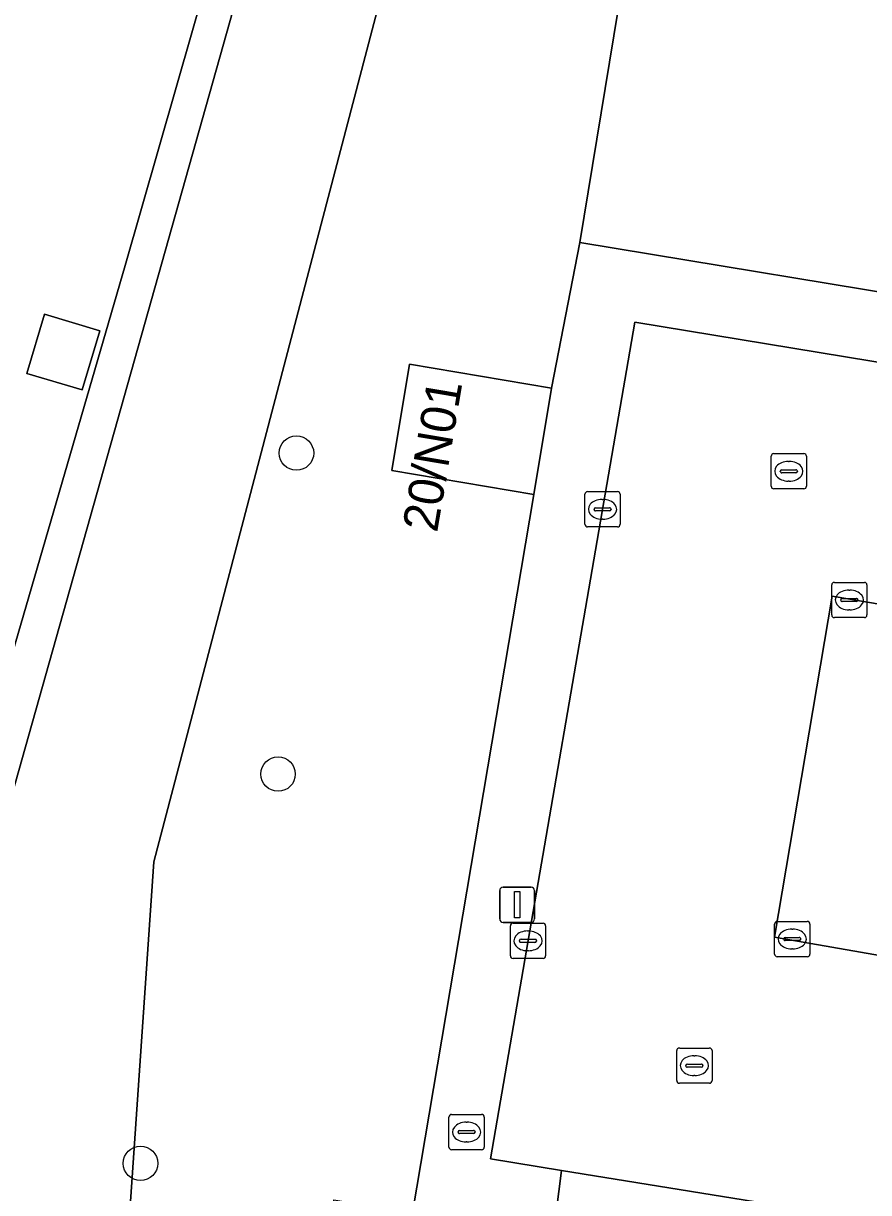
# Model space of a CAD drawing. Extents: x 163683 to 164494, y 382709 to 383872.
# Drawn here: x 164329.24 to 164353.22, y 383426.41 to 383459.58 of the extents above; entities that cross this region are included whole.
import ezdxf

# ---------------------------------------------------------------- set-up
doc = ezdxf.new("R2010")
doc.units = 0
for name, color, linetype in [('IMGEO_Boom', 7, 'Continuous'), ('IMGEO_Brandkraan', 7, 'Continuous'), ('IMGEO_Erf', 7, 'Continuous'), ('IMGEO_Groenvoorziening', 7, 'Continuous'), ('IMGEO_Kolk', 7, 'Continuous'), ('IMGEO_Lichtmast', 7, 'Continuous'), ('IMGEO_Pand', 7, 'Continuous'), ('IMGEO_Pand_nummerreeks', 7, 'Continuous'), ('IMGEO_Parkeervlak_open', 7, 'Continuous'), ('IMGEO_Rijbaan_lokaal_open', 7, 'Continuous'), ('IMGEO_Rioolput', 7, 'Continuous'), ('IMGEO_Voetpad_open', 7, 'Continuous')]:
    doc.layers.add(name, color=color, linetype=linetype)

msp = doc.modelspace()

# ---------------------------------------------------------------- linework, layer by layer
at = {"layer": 'IMGEO_Boom'}
for centre in [(164336.988, 383447.393), (164336.466, 383438.288), (164332.563, 383427.244)]:
    msp.add_circle(centre, 0.489, dxfattribs=at)
at = {"layer": 'IMGEO_Brandkraan'}
for p, q in [((164341.39, 383428.631), (164342.242, 383428.631)), ((164341.315, 383427.705), (164341.315, 383428.557)), ((164341.803, 383428.411), (164341.828, 383428.411)), ((164342.316, 383428.557), (164342.316, 383427.705)), ((164341.574, 383428.125), (164341.574, 383428.137)), ((164342.012, 383428.088), (164341.614, 383428.088)), ((164341.617, 383428.174), (164342.015, 383428.174)), ((164342.058, 383428.137), (164342.058, 383428.125)), ((164342.242, 383427.631), (164341.39, 383427.631)), ((164341.826, 383427.851), (164341.801, 383427.851))]:
    msp.add_line(p, q, dxfattribs=at)
for points in [[(164341.39, 383428.631), (164342.242, 383428.631)], [(164341.315, 383427.705), (164341.315, 383428.557)], [(164342.316, 383428.557), (164342.316, 383427.705)], [(164342.242, 383427.631), (164341.39, 383427.631)]]:
    msp.add_lwpolyline(points, dxfattribs=at)
for centre, radius, start, end in [((164341.392, 383428.555), 0.0765, 91.552, 178.448), ((164341.392, 383428.555), 0.0765, 91.552, 178.448), ((164342.24, 383428.555), 0.0765, 1.552, 88.448), ((164342.24, 383428.555), 0.0765, 1.552, 88.448), ((164341.614, 383428.134), 0.0403, 85.8775, 175.7526), ((164341.611, 383428.124), 0.0366, 178.938, 274.7102), ((164342.015, 383428.131), 0.043, 264.8664, 352.4533), ((164342.019, 383428.136), 0.0386, 1.7309, 96.639), ((164341.392, 383427.707), 0.0765, 181.552, 268.448), ((164341.392, 383427.707), 0.0765, 181.552, 268.448), ((164342.24, 383427.707), 0.0765, 271.552, 358.448), ((164342.24, 383427.707), 0.0765, 271.552, 358.448)]:
    msp.add_arc(centre, radius, start, end, dxfattribs=at)
for centre, major_axis, ratio, start_param, end_param in [((164341.802, 383428.131), (-0.387, 0.002), 0.722429, 4.712389, 7.853982), ((164341.827, 383428.131), (-0.39, 0.002), 0.717154, 1.570796, 4.712389)]:
    msp.add_ellipse(centre, major_axis=major_axis, ratio=ratio, start_param=start_param, end_param=end_param, dxfattribs=at)
at = {"layer": 'IMGEO_Erf'}
msp.add_lwpolyline([(164292.406, 383450.315), (164297.877, 383448.673), (164328.218, 383439.316), (164332.127, 383452.712), (164335.006, 383462.757), (164330.905, 383463.914), (164330.198, 383461.369), (164325.186, 383462.761)], dxfattribs=at)
msp.add_lwpolyline([(164329.844, 383451.336), (164331.41, 383450.866), (164330.905, 383449.183), (164329.339, 383449.653)], close=True, dxfattribs=at)
at = {"layer": 'IMGEO_Groenvoorziening'}
for points in [[(164347.766, 383490.27), (164351.207, 383498.56), (164347.146, 383499.264), (164344.104, 383491.762), (164338.188, 383470.615), (164328.816, 383437.351), (164326.84, 383410.117), (164326.522, 383406.076), (164325.51, 383389.302), (164324.553, 383375.896), (164325.813, 383375.858), (164329.156, 383375.667), (164331.444, 383384.204), (164332.258, 383389.127), (164329.761, 383389.54), (164332.945, 383435.801), (164340.038, 383462.831)], [(164338.051, 383426.206), (164340.276, 383425.839), (164343.721, 383446.222), (164339.692, 383446.897), (164340.198, 383449.914), (164344.227, 383449.238), (164345.024, 383453.367), (164351.999, 383495.737), (164352.434, 383498.348), (164351.207, 383498.56), (164347.766, 383490.27), (164340.038, 383462.831), (164332.945, 383435.801), (164329.761, 383389.54), (164332.258, 383389.127), (164336.674, 383416.357)]]:
    msp.add_lwpolyline(points, close=True, dxfattribs=at)
at = {"layer": 'IMGEO_Kolk'}
for p, q in [((164345.172, 383445.373), (164345.172, 383446.225)), ((164345.247, 383446.299), (164346.099, 383446.299)), ((164346.173, 383446.225), (164346.173, 383445.373)), ((164345.66, 383446.079), (164345.685, 383446.079)), ((164345.431, 383445.793), (164345.431, 383445.805)), ((164345.869, 383445.756), (164345.471, 383445.756)), ((164345.474, 383445.842), (164345.872, 383445.842)), ((164345.915, 383445.805), (164345.915, 383445.793)), ((164346.099, 383445.299), (164345.247, 383445.299)), ((164345.683, 383445.519), (164345.658, 383445.519)), ((164352.174, 383442.8), (164352.174, 383443.652)), ((164352.249, 383443.726), (164353.101, 383443.726)), ((164353.175, 383443.652), (164353.175, 383442.8)), ((164352.433, 383443.22), (164352.433, 383443.232)), ((164352.476, 383443.269), (164352.874, 383443.269)), ((164352.662, 383443.506), (164352.687, 383443.506)), ((164352.917, 383443.232), (164352.917, 383443.22)), ((164352.871, 383443.183), (164352.473, 383443.183)), ((164352.685, 383442.946), (164352.66, 383442.946)), ((164353.101, 383442.726), (164352.249, 383442.726)), ((164343.057, 383433.13), (164343.057, 383433.982)), ((164343.132, 383434.056), (164343.984, 383434.056)), ((164344.058, 383433.982), (164344.058, 383433.13)), ((164350.554, 383433.181), (164350.554, 383434.033)), ((164350.629, 383434.107), (164351.481, 383434.107)), ((164351.555, 383434.033), (164351.555, 383433.181)), ((164343.359, 383433.599), (164343.757, 383433.599)), ((164343.545, 383433.836), (164343.57, 383433.836)), ((164350.813, 383433.601), (164350.813, 383433.613)), ((164350.856, 383433.65), (164351.254, 383433.65)), ((164351.042, 383433.887), (164351.067, 383433.887)), ((164351.297, 383433.613), (164351.297, 383433.601)), ((164343.316, 383433.55), (164343.316, 383433.562)), ((164343.754, 383433.513), (164343.356, 383433.513)), ((164343.568, 383433.276), (164343.543, 383433.276)), ((164343.8, 383433.562), (164343.8, 383433.55)), ((164351.251, 383433.564), (164350.853, 383433.564)), ((164351.065, 383433.327), (164351.04, 383433.327)), ((164343.984, 383433.056), (164343.132, 383433.056)), ((164351.481, 383433.107), (164350.629, 383433.107))]:
    msp.add_line(p, q, dxfattribs=at)
for points in [[(164345.172, 383445.373), (164345.172, 383446.225)], [(164345.247, 383446.299), (164346.099, 383446.299)], [(164346.173, 383446.225), (164346.173, 383445.373)], [(164346.099, 383445.299), (164345.247, 383445.299)], [(164352.174, 383442.8), (164352.174, 383443.652)], [(164352.249, 383443.726), (164353.101, 383443.726)], [(164353.175, 383443.652), (164353.175, 383442.8)], [(164353.101, 383442.726), (164352.249, 383442.726)], [(164343.057, 383433.13), (164343.057, 383433.982)], [(164343.132, 383434.056), (164343.984, 383434.056)], [(164344.058, 383433.982), (164344.058, 383433.13)], [(164350.554, 383433.181), (164350.554, 383434.033)], [(164350.629, 383434.107), (164351.481, 383434.107)], [(164351.555, 383434.033), (164351.555, 383433.181)], [(164343.984, 383433.056), (164343.132, 383433.056)], [(164351.481, 383433.107), (164350.629, 383433.107)]]:
    msp.add_lwpolyline(points, dxfattribs=at)
for centre, radius, start, end in [((164345.249, 383446.223), 0.0765, 91.552, 178.448), ((164345.249, 383446.223), 0.0765, 91.552, 178.448), ((164346.097, 383446.223), 0.0765, 1.552, 88.448), ((164346.097, 383446.223), 0.0765, 1.552, 88.448), ((164345.471, 383445.802), 0.0403, 85.8775, 175.7526), ((164345.468, 383445.792), 0.0366, 178.938, 274.7102), ((164345.872, 383445.799), 0.043, 264.8664, 352.4533), ((164345.876, 383445.804), 0.0386, 1.7309, 96.639), ((164345.249, 383445.375), 0.0765, 181.552, 268.448), ((164345.249, 383445.375), 0.0765, 181.552, 268.448), ((164346.097, 383445.375), 0.0765, 271.552, 358.448), ((164346.097, 383445.375), 0.0765, 271.552, 358.448), ((164352.251, 383443.65), 0.0765, 91.552, 178.448), ((164352.251, 383443.65), 0.0765, 91.552, 178.448), ((164353.099, 383443.65), 0.0765, 1.552, 88.448), ((164353.099, 383443.65), 0.0765, 1.552, 88.448), ((164352.473, 383443.229), 0.0403, 85.8775, 175.7526), ((164352.47, 383443.219), 0.0366, 178.938, 274.7102), ((164352.874, 383443.226), 0.043, 264.8664, 352.4533), ((164352.878, 383443.231), 0.0386, 1.7309, 96.639), ((164352.251, 383442.802), 0.0765, 181.552, 268.448), ((164352.251, 383442.802), 0.0765, 181.552, 268.448), ((164353.099, 383442.802), 0.0765, 271.552, 358.448), ((164353.099, 383442.802), 0.0765, 271.552, 358.448), ((164343.134, 383433.98), 0.0765, 91.552, 178.448), ((164343.134, 383433.98), 0.0765, 91.552, 178.448), ((164343.982, 383433.98), 0.0765, 1.552, 88.448), ((164343.982, 383433.98), 0.0765, 1.552, 88.448), ((164350.631, 383434.031), 0.0765, 91.552, 178.448), ((164350.631, 383434.031), 0.0765, 91.552, 178.448), ((164351.479, 383434.031), 0.0765, 1.552, 88.448), ((164351.479, 383434.031), 0.0765, 1.552, 88.448), ((164343.356, 383433.559), 0.0403, 85.8775, 175.7526), ((164343.761, 383433.561), 0.0386, 1.7309, 96.639), ((164350.853, 383433.61), 0.0403, 85.8775, 175.7526), ((164350.85, 383433.6), 0.0366, 178.938, 274.7102), ((164351.254, 383433.607), 0.043, 264.8664, 352.4533), ((164351.258, 383433.612), 0.0386, 1.7309, 96.639), ((164343.353, 383433.549), 0.0366, 178.938, 274.7102), ((164343.757, 383433.556), 0.043, 264.8664, 352.4533), ((164343.134, 383433.132), 0.0765, 181.552, 268.448), ((164343.134, 383433.132), 0.0765, 181.552, 268.448), ((164343.982, 383433.132), 0.0765, 271.552, 358.448), ((164343.982, 383433.132), 0.0765, 271.552, 358.448), ((164350.631, 383433.183), 0.0765, 181.552, 268.448), ((164350.631, 383433.183), 0.0765, 181.552, 268.448), ((164351.479, 383433.183), 0.0765, 271.552, 358.448), ((164351.479, 383433.183), 0.0765, 271.552, 358.448)]:
    msp.add_arc(centre, radius, start, end, dxfattribs=at)
for centre, major_axis, ratio, start_param, end_param in [((164345.659, 383445.799), (-0.387, 0.002), 0.722429, 4.712389, 7.853982), ((164345.684, 383445.799), (-0.39, 0.002), 0.717154, 1.570796, 4.712389), ((164352.661, 383443.226), (-0.387, 0.002), 0.722429, 4.712389, 7.853982), ((164352.686, 383443.226), (-0.39, 0.002), 0.717154, 1.570796, 4.712389), ((164343.544, 383433.556), (-0.387, 0.002), 0.722429, 4.712389, 7.853982), ((164343.569, 383433.556), (-0.39, 0.002), 0.717154, 1.570796, 4.712389), ((164351.041, 383433.607), (-0.387, 0.002), 0.722429, 4.712389, 7.853982), ((164351.066, 383433.607), (-0.39, 0.002), 0.717154, 1.570796, 4.712389)]:
    msp.add_ellipse(centre, major_axis=major_axis, ratio=ratio, start_param=start_param, end_param=end_param, dxfattribs=at)
at = {"layer": 'IMGEO_Lichtmast'}
for p, q in [((164342.754, 383434.18), (164342.754, 383434.98)), ((164342.754, 383434.98), (164342.754, 383434.18)), ((164342.854, 383435.08), (164343.644, 383435.08)), ((164343.644, 383435.08), (164342.854, 383435.08)), ((164343.744, 383434.98), (164343.744, 383434.18)), ((164343.744, 383434.18), (164343.744, 383434.98)), ((164343.644, 383434.08), (164342.854, 383434.08)), ((164342.854, 383434.08), (164343.644, 383434.08))]:
    msp.add_line(p, q, dxfattribs=at)
msp.add_lwpolyline([(164343.174, 383434.955), (164343.324, 383434.955), (164343.324, 383434.205), (164343.174, 383434.205), (164343.174, 383434.955)], dxfattribs=at)
for centre, start, end in [((164342.854, 383434.98), 90, 180), ((164342.854, 383434.98), 90, 180), ((164343.644, 383434.98), 0, 90), ((164343.644, 383434.98), 360, 90), ((164342.854, 383434.18), 180, 270), ((164342.854, 383434.18), 180, 270), ((164343.644, 383434.18), 270, 0), ((164343.644, 383434.18), 270, 0)]:
    msp.add_arc(centre, 0.1, start, end, dxfattribs=at)
at = {"layer": 'IMGEO_Pand'}
for points in [[(164383.007, 383461.303), (164384.631, 383471.174), (164386.09, 383480.041), (164387.706, 383489.859), (164387.354, 383489.917), (164351.999, 383495.737), (164345.024, 383453.367), (164356.144, 383451.536), (164361.285, 383450.69), (164374.084, 383448.583), (164379.06, 383447.764), (164380.734, 383447.488)], [(164330.905, 383449.183), (164331.41, 383450.866), (164329.844, 383451.336), (164329.339, 383449.653)], [(164343.721, 383446.222), (164344.227, 383449.238), (164340.198, 383449.914), (164339.692, 383446.897)]]:
    msp.add_lwpolyline(points, close=True, dxfattribs=at)
at = {"layer": 'IMGEO_Parkeervlak_open'}
msp.add_lwpolyline([(164391.071, 383426.621), (164392.754, 383436.492), (164391.629, 383436.63), (164352.191, 383443.334), (164350.553, 383433.664), (164389.973, 383426.79)], close=True, dxfattribs=at)
at = {"layer": 'IMGEO_Rijbaan_lokaal_open'}
msp.add_lwpolyline([(164397.841, 383400.802), (164402.086, 383426.517), (164402.404, 383428.414), (164403.289, 383433.794), (164404.026, 383438.264), (164404.57, 383441.561), (164386.794, 383444.487), (164381.206, 383445.407), (164379.074, 383445.758), (164373.589, 383446.661), (164361.334, 383448.678), (164355.558, 383449.629), (164346.592, 383451.105), (164342.491, 383427.374), (164344.507, 383427.045), (164350.301, 383426.102), (164362.221, 383424.161), (164367.769, 383423.255), (164375.877, 383421.939), (164380.928, 383421.12), (164387.008, 383420.133)], dxfattribs=at)
msp.add_lwpolyline([(164391.071, 383426.621), (164389.973, 383426.79), (164350.553, 383433.664), (164352.191, 383443.334), (164391.629, 383436.63), (164392.754, 383436.492)], close=True, dxfattribs=at)
at = {"layer": 'IMGEO_Rioolput'}
for p, q in [((164350.457, 383446.452), (164350.457, 383447.304)), ((164350.532, 383447.378), (164351.384, 383447.378)), ((164351.458, 383447.304), (164351.458, 383446.452)), ((164350.716, 383446.872), (164350.716, 383446.884)), ((164350.759, 383446.921), (164351.157, 383446.921)), ((164350.945, 383447.158), (164350.97, 383447.158)), ((164351.2, 383446.884), (164351.2, 383446.872)), ((164351.154, 383446.835), (164350.756, 383446.835)), ((164350.968, 383446.598), (164350.943, 383446.598)), ((164351.384, 383446.378), (164350.532, 383446.378)), ((164347.777, 383429.59), (164347.777, 383430.442)), ((164347.852, 383430.516), (164348.704, 383430.516)), ((164348.265, 383430.296), (164348.29, 383430.296)), ((164348.778, 383430.442), (164348.778, 383429.59)), ((164348.036, 383430.01), (164348.036, 383430.022)), ((164348.474, 383429.973), (164348.076, 383429.973)), ((164348.079, 383430.059), (164348.477, 383430.059)), ((164348.52, 383430.022), (164348.52, 383430.01)), ((164348.288, 383429.736), (164348.263, 383429.736)), ((164348.704, 383429.516), (164347.852, 383429.516))]:
    msp.add_line(p, q, dxfattribs=at)
for points in [[(164350.457, 383446.452), (164350.457, 383447.304)], [(164350.532, 383447.378), (164351.384, 383447.378)], [(164351.458, 383447.304), (164351.458, 383446.452)], [(164351.384, 383446.378), (164350.532, 383446.378)], [(164347.777, 383429.59), (164347.777, 383430.442)], [(164347.852, 383430.516), (164348.704, 383430.516)], [(164348.778, 383430.442), (164348.778, 383429.59)], [(164348.704, 383429.516), (164347.852, 383429.516)]]:
    msp.add_lwpolyline(points, dxfattribs=at)
for centre, radius, start, end in [((164350.534, 383447.302), 0.0765, 91.552, 178.448), ((164350.534, 383447.302), 0.0765, 91.552, 178.448), ((164351.382, 383447.302), 0.0765, 1.552, 88.448), ((164351.382, 383447.302), 0.0765, 1.552, 88.448), ((164350.756, 383446.881), 0.0403, 85.8775, 175.7526), ((164350.753, 383446.871), 0.0366, 178.938, 274.7102), ((164351.157, 383446.878), 0.043, 264.8664, 352.4533), ((164351.161, 383446.883), 0.0386, 1.7309, 96.639), ((164350.534, 383446.454), 0.0765, 181.552, 268.448), ((164350.534, 383446.454), 0.0765, 181.552, 268.448), ((164351.382, 383446.454), 0.0765, 271.552, 358.448), ((164351.382, 383446.454), 0.0765, 271.552, 358.448), ((164347.854, 383430.44), 0.0765, 91.552, 178.448), ((164347.854, 383430.44), 0.0765, 91.552, 178.448), ((164348.702, 383430.44), 0.0765, 1.552, 88.448), ((164348.702, 383430.44), 0.0765, 1.552, 88.448), ((164348.076, 383430.019), 0.0403, 85.8775, 175.7526), ((164348.073, 383430.009), 0.0366, 178.938, 274.7102), ((164348.477, 383430.016), 0.043, 264.8664, 352.4533), ((164348.481, 383430.021), 0.0386, 1.7309, 96.639), ((164347.854, 383429.592), 0.0765, 181.552, 268.448), ((164347.854, 383429.592), 0.0765, 181.552, 268.448), ((164348.702, 383429.592), 0.0765, 271.552, 358.448), ((164348.702, 383429.592), 0.0765, 271.552, 358.448)]:
    msp.add_arc(centre, radius, start, end, dxfattribs=at)
for centre, major_axis, ratio, start_param, end_param in [((164350.944, 383446.878), (-0.387, 0.002), 0.722429, 4.712389, 7.853982), ((164350.969, 383446.878), (-0.39, 0.002), 0.717154, 1.570796, 4.712389), ((164348.264, 383430.016), (-0.387, 0.002), 0.722429, 4.712389, 7.853982), ((164348.289, 383430.016), (-0.39, 0.002), 0.717154, 1.570796, 4.712389)]:
    msp.add_ellipse(centre, major_axis=major_axis, ratio=ratio, start_param=start_param, end_param=end_param, dxfattribs=at)
at = {"layer": 'IMGEO_Voetpad_open'}
for points in [[(164325.51, 383389.302), (164326.522, 383406.076), (164326.84, 383410.117), (164328.816, 383437.351), (164338.188, 383470.615)], [(164335.006, 383462.757), (164332.127, 383452.712), (164328.218, 383439.316), (164327.324, 383436.719), (164327.271, 383436.156), (164326.917, 383430.948), (164326.8, 383428.57), (164326.626, 383426.003), (164327.307, 383425.957), (164327.141, 383423.537), (164325.943, 383405.992), (164325.33, 383406.034), (164325.31, 383405.736), (164325.13, 383403.553)]]:
    msp.add_lwpolyline(points, dxfattribs=at)
for points in [[(164344.268, 383425.181), (164344.507, 383427.045), (164342.491, 383427.374), (164346.592, 383451.105), (164355.558, 383449.629), (164356.144, 383451.536), (164345.024, 383453.367), (164344.227, 383449.238), (164343.721, 383446.222), (164340.276, 383425.839)], [(164344.507, 383427.045), (164344.268, 383425.181), (164350.029, 383424.206), (164350.301, 383426.102)]]:
    msp.add_lwpolyline(points, close=True, dxfattribs=at)

# ---------------------------------------------------------------- texts
at = {"layer": 'IMGEO_Pand_nummerreeks'}
msp.add_text('20/N01', height=1, rotation=80.3974, dxfattribs=at).set_placement((164340.977, 383445.117))

doc.saveas('drawing.dxf')
